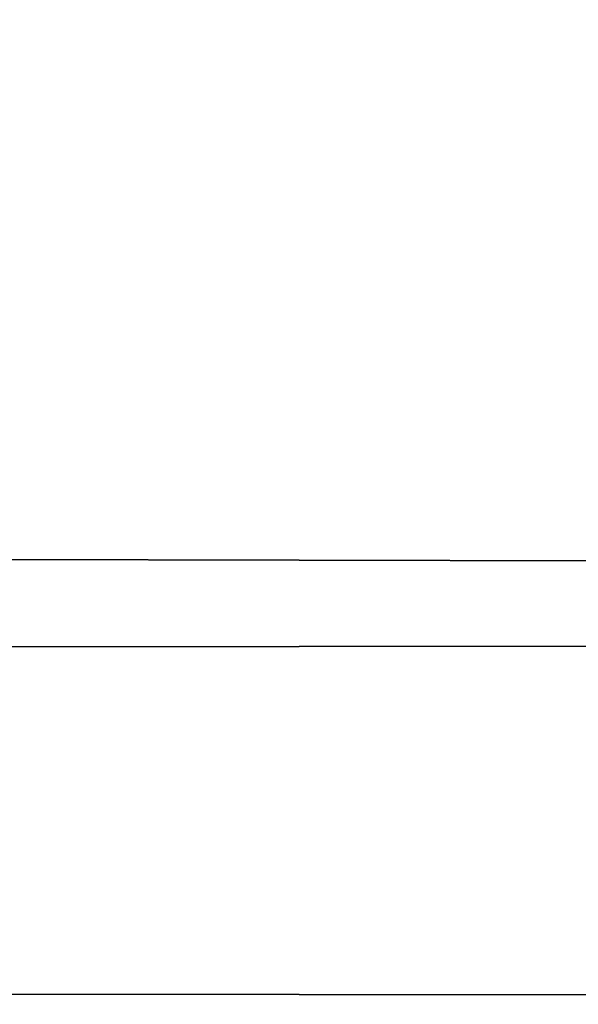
# Model space of a CAD drawing. Header units: millimetres. Extents: x -184 to 165, y -135 to 242.
# Tile 385 of 656: x -36.495 to -36.28, y -93.01 to -92.631. Entities that reach past the tile are written whole.
import ezdxf

# ---------------------------------------------------------------- set-up
doc = ezdxf.new("R2010")
doc.units = ezdxf.units.MM
doc.header["$LTSCALE"] = 41.718519
doc.layers.add('384', color=7, linetype='CONTINUOUS')
doc.layers.add('386', color=7, linetype='CONTINUOUS')

msp = doc.modelspace()

# ---------------------------------------------------------------- linework, layer by layer
at = {"layer": '384', "linetype": 'CONTINUOUS'}
for points in [[(-25.18133, -92.57523, 60), (-172.15275, -92.86065, 60), (-172.45788, -92.33378, 60), (-25.18133, -92.57523, 60)], [(-25.18133, -92.57523, 60), (-25.43953, -93.01831, 60), (-172.15275, -92.86065, 60), (-25.18133, -92.57523, 60)], [(-25.43953, -93.01831, 60), (-171.84418, -93.3848, 60), (-172.15275, -92.86065, 60), (-25.43953, -93.01831, 60)]]:
    msp.add_3dface(points, dxfattribs=at)
at = {"layer": '386', "linetype": 'CONTINUOUS'}
for points in [[(-172.31867, -92.57523, 63), (-25.34725, -92.86065, 63), (-25.04212, -92.33378, 63), (-172.31867, -92.57523, 63)], [(-172.31867, -92.57523, 63), (-172.06047, -93.01831, 63), (-25.34725, -92.86065, 63), (-172.31867, -92.57523, 63)], [(-172.06047, -93.01831, 63), (-25.65582, -93.3848, 63), (-25.34725, -92.86065, 63), (-172.06047, -93.01831, 63)]]:
    msp.add_3dface(points, dxfattribs=at)

doc.saveas('drawing.dxf')
